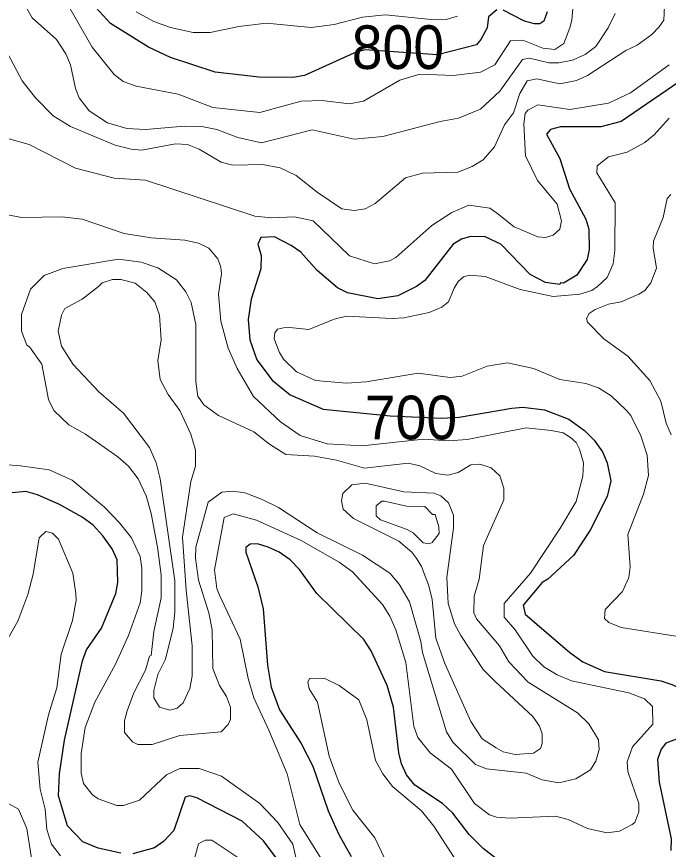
# Model space of a CAD drawing. Extents: x 423 to 448.8, y 7456.3 to 7484.
# Drawn here: x 446.518 to 447.715, y 7472.588 to 7474.116 of the extents above; entities that cross this region are included whole.
import ezdxf
from ezdxf.enums import TextEntityAlignment as Align

# ---------------------------------------------------------------- set-up
doc = ezdxf.new("R2010")
doc.units = 0
doc.header["$LTSCALE"] = 0.032
doc.layers.add('1', color=7, linetype='Continuous', lineweight=25)
doc.layers.add('2', color=7, linetype='Continuous', lineweight=13)
doc.layers.add('61', color=7, linetype='Continuous')

msp = doc.modelspace()

# ---------------------------------------------------------------- linework, layer by layer
at = {"layer": '1'}
for points in [[(447.4004, 7474.1289), (447.3849, 7474.1158), (447.3826, 7474.0957), (447.371, 7474.074), (447.3625, 7474.0647), (447.291, 7474.046), (447.1572, 7474.0553), (447.1374, 7474.0492), (447.0469, 7474.0082), (447.0253, 7474.0044), (446.9634, 7474.0051), (446.883, 7474.0144), (446.801, 7474.0415), (446.7607, 7474.0601), (446.6904, 7474.1034), (446.6501, 7474.1483)], [(447.4924, 7474.125), (447.4862, 7474.108), (447.4793, 7474.1033), (447.4692, 7474.1033), (447.4507, 7474.108), (447.412, 7474.1281)], [(447.7353, 7473.9966), (447.6286, 7473.9239), (447.5914, 7473.9139), (447.5172, 7473.9139), (447.4986, 7473.9092), (447.4916, 7473.9007), (447.5156, 7473.8559), (447.5334, 7473.8002), (447.5636, 7473.7445), (447.569, 7473.7259), (447.5698, 7473.6888), (447.5659, 7473.6703), (447.5473, 7473.6416), (447.5226, 7473.6269), (447.5171, 7473.6277), (447.5156, 7473.6246), (447.4893, 7473.6284), (447.4615, 7473.6432), (447.4074, 7473.6988), (447.3787, 7473.712), (447.3517, 7473.7128), (447.3354, 7473.7081), (447.3199, 7473.6988), (447.2681, 7473.6323), (447.2527, 7473.6207), (447.2186, 7473.6037), (447.1815, 7473.5983), (447.1258, 7473.6091), (447.1073, 7473.6184), (447.0701, 7473.6501), (447.0399, 7473.6841), (447.0222, 7473.6965), (446.992, 7473.712), (446.9665, 7473.7112), (446.9611, 7473.6988), (446.9672, 7473.6779), (446.9665, 7473.6532), (446.9487, 7473.5975), (446.9433, 7473.5604), (446.9464, 7473.5233), (446.9595, 7473.4862), (446.9874, 7473.449), (447.0206, 7473.422), (447.0812, 7473.3957), (447.204, 7473.3839), (447.2989, 7473.3792), (447.3308, 7473.381), (447.4275, 7473.398), (447.4476, 7473.3995), (447.4878, 7473.3949), (447.5326, 7473.3778), (447.5613, 7473.357), (447.579, 7473.3392), (447.5945, 7473.3176), (447.603, 7473.2974), (447.6092, 7473.2642), (447.603, 7473.2356), (447.5713, 7473.1737), (447.5411, 7473.1272), (447.494, 7473.0839), (447.4832, 7473.0777), (447.4483, 7473.036), (447.4522, 7473.0198), (447.5342, 7472.9494), (447.5582, 7472.9323), (447.5976, 7472.9146)], [(446.7097, 7472.5812), (446.6679, 7472.5905), (446.6401, 7472.6021), (446.6114, 7472.6315), (446.5952, 7472.6864), (446.5967, 7472.7266), (446.606, 7472.7885), (446.6393, 7472.9339), (446.6463, 7472.954), (446.6741, 7472.9942), (446.7004, 7473.0577), (446.7042, 7473.0778), (446.7027, 7473.1195), (446.6934, 7473.1397), (446.6764, 7473.1636), (446.6587, 7473.1829), (446.6385, 7473.1976), (446.5968, 7473.2209), (446.5566, 7473.2386), (446.5349, 7473.2448), (446.5101, 7473.2425)], [(447.4027, 7472.5681), (447.3748, 7472.5897), (447.3493, 7472.6152), (447.3191, 7472.6547), (447.3006, 7472.6725), (447.2495, 7472.7057), (447.2341, 7472.7251), (447.2248, 7472.7452), (447.2201, 7472.7653), (447.2101, 7472.8488), (447.1985, 7472.8891), (447.1691, 7472.9525), (447.156, 7472.9733), (447.0693, 7473.0576), (447.0376, 7473.1017), (447.0206, 7473.1195), (447.0005, 7473.1335), (446.9804, 7473.1427), (446.9603, 7473.1489), (446.9471, 7473.1482), (446.9394, 7473.142), (446.9394, 7473.1335), (446.9611, 7473.07), (446.9711, 7473.0298), (446.9788, 7472.9262), (446.9858, 7472.886), (447.0013, 7472.8442), (447.0407, 7472.7823), (447.0624, 7472.7406), (447.0902, 7472.6586), (447.1096, 7472.6168), (447.1327, 7472.575)], [(447.5976, 7472.9146), (447.7013, 7472.8976), (447.7214, 7472.8906), (447.7453, 7472.8805), (447.7716, 7472.855), (447.7763, 7472.8356), (447.7693, 7472.8109), (447.7477, 7472.797), (447.7105, 7472.7831), (447.702, 7472.7722), (447.695, 7472.7529), (447.6981, 7472.7112), (447.7206, 7472.6075), (447.7198, 7472.5859)], [(446.9951, 7472.5727), (446.9719, 7472.6036), (446.9325, 7472.64), (446.8489, 7472.6825), (446.8365, 7472.6864), (446.828, 7472.6841), (446.8071, 7472.623), (446.7878, 7472.6028), (446.7716, 7472.5912), (446.7314, 7472.5797)]]:
    msp.add_lwpolyline(points, dxfattribs=at)
at = {"layer": '2'}
for points in [[(447.6177, 7474.122), (447.6046, 7474.0957), (447.5821, 7474.0616), (447.5621, 7474.0469), (447.5388, 7474.0361), (447.5141, 7474.0314), (447.4955, 7474.0314), (447.46, 7474.0399), (447.4475, 7474.0376), (447.4058, 7473.9796), (447.3702, 7473.9464), (447.33, 7473.9301), (447.296, 7473.9239), (447.1908, 7473.8961), (447.1382, 7473.8914), (447.0608, 7473.9085), (446.968, 7473.8845), (446.9247, 7473.8945), (446.886, 7473.9092), (446.8613, 7473.9139), (446.8257, 7473.9154), (446.7546, 7473.9092), (446.7205, 7473.9108), (446.6849, 7473.9216), (446.6517, 7473.9433), (446.6331, 7473.9673), (446.6262, 7473.9843), (446.6169, 7474.0276), (446.6084, 7474.0477), (446.5913, 7474.074), (446.5465, 7474.1142), (446.5264, 7474.1498)], [(446.6068, 7474.1483), (446.6571, 7474.0601), (446.6973, 7474.0098), (446.7136, 7473.9974), (446.7375, 7473.9889), (446.8149, 7473.9742), (446.8783, 7473.9494), (446.9649, 7473.9402), (447.0407, 7473.9611), (447.0794, 7473.9626), (447.1289, 7473.9564), (447.1552, 7473.9611), (447.2217, 7473.9997), (447.2589, 7474.0105), (447.3207, 7474.0082), (447.3702, 7474.0144), (447.3965, 7474.0275), (447.4251, 7474.0716), (447.4476, 7474.0732), (447.4847, 7474.0585), (447.5064, 7474.0562), (447.5233, 7474.067), (447.5342, 7474.0957), (447.538, 7474.1096), (447.5419, 7474.1606)], [(447.709, 7474.1622), (447.7067, 7474.1095), (447.6981, 7474.0972), (447.685, 7474.0832), (447.658, 7474.0639), (447.6371, 7474.0539), (447.5666, 7474.0082), (447.5466, 7473.9989), (447.5156, 7473.9928), (447.4739, 7474.0021), (447.4561, 7473.9982), (447.4421, 7473.975), (447.4306, 7473.9394), (447.4143, 7473.9178), (447.3957, 7473.8775), (447.3749, 7473.8535), (447.3548, 7473.8412), (447.3285, 7473.8311), (447.2635, 7473.8288), (447.2326, 7473.8203), (447.1768, 7473.7731), (447.1583, 7473.7638), (447.1382, 7473.7607), (447.1157, 7473.7638), (447.0701, 7473.794), (447.0315, 7473.8249), (447.0021, 7473.8389), (446.9696, 7473.845), (446.9154, 7473.8435), (446.8937, 7473.8489), (446.8536, 7473.8729), (446.8319, 7473.8814), (446.8102, 7473.8829)], [(446.8102, 7473.8829), (446.7483, 7473.8713), (446.7283, 7473.8729), (446.6989, 7473.8806), (446.6169, 7473.9146), (446.5852, 7473.934), (446.5527, 7473.9673), (446.5287, 7473.9982), (446.4838, 7474.0817), (446.4568, 7474.1119), (446.4251, 7474.1296)], [(447.3277, 7474.1173), (447.3068, 7474.1111), (447.2852, 7474.1103), (447.1954, 7474.1196), (447.1537, 7474.115), (447.1011, 7474.1018), (447.0593, 7474.0964), (446.9773, 7474.1041), (446.9263, 7474.0979), (446.8737, 7474.0871), (446.8427, 7474.0871), (446.801, 7474.0964), (446.77, 7474.1072), (446.7375, 7474.125)], [(447.7167, 7474.0275), (447.6456, 7473.9765), (447.6054, 7473.9572), (447.5342, 7473.9456), (447.4754, 7473.9541), (447.4569, 7473.9448), (447.4522, 7473.9386), (447.4499, 7473.9193), (447.453, 7473.8605), (447.4746, 7473.8157), (447.511, 7473.7723), (447.5187, 7473.7414), (447.5156, 7473.7259), (447.5033, 7473.7151), (447.4893, 7473.7112), (447.4754, 7473.712), (447.4321, 7473.7305), (447.3996, 7473.7561), (447.3872, 7473.7646), (447.3485, 7473.77), (447.3176, 7473.7569), (447.2805, 7473.7329), (447.2147, 7473.6741), (447.2032, 7473.6679), (447.1753, 7473.6625), (447.1297, 7473.6772)], [(447.7369, 7472.978), (447.6286, 7472.995), (447.6061, 7473.0043), (447.5976, 7473.012), (447.5991, 7473.0283), (447.6309, 7473.0615), (447.6425, 7473.0871), (447.6448, 7473.1064), (447.6409, 7473.166), (447.6695, 7473.2402), (447.6788, 7473.2742), (447.6765, 7473.3114), (447.6649, 7473.3469), (447.6463, 7473.3841), (447.6378, 7473.3941), (447.61, 7473.4204), (447.5868, 7473.4351), (447.5636, 7473.4428), (447.5156, 7473.4506), (447.4677, 7473.4707), (447.4197, 7473.4807), (447.3826, 7473.4745), (447.3362, 7473.4567), (447.3145, 7473.4537), (447.2558, 7473.4622), (447.1599, 7473.4459), (447.1243, 7473.4436), (447.067, 7473.4482), (447.0322, 7473.4645), (447.0082, 7473.4877), (447.0013, 7473.5001), (446.9912, 7473.5248), (446.9927, 7473.5357), (446.9974, 7473.5426), (447.0136, 7473.5465), (447.0547, 7473.5418), (447.1011, 7473.5612), (447.1243, 7473.5666), (447.2078, 7473.562), (447.2295, 7473.5635), (447.2759, 7473.5735), (447.299, 7473.5828), (447.3114, 7473.5929), (447.3215, 7473.6177), (447.3292, 7473.63), (447.3392, 7473.6385), (447.3501, 7473.6416), (447.3787, 7473.6393), (447.4429, 7473.6153), (447.5033, 7473.6029), (447.5528, 7473.6068), (447.5744, 7473.6138), (447.5852, 7473.6207), (447.603, 7473.6377), (447.6138, 7473.6625), (447.6169, 7473.6873), (447.6177, 7473.7746), (447.5837, 7473.8296), (447.5844, 7473.8427), (447.6053, 7473.859), (447.6394, 7473.8675), (447.6718, 7473.8853), (447.6889, 7473.8992), (447.7167, 7473.9301)], [(447.1297, 7473.6772), (447.0631, 7473.7414), (447.0284, 7473.7491), (446.9866, 7473.7468), (446.9557, 7473.7499), (446.7546, 7473.8164), (446.6973, 7473.8195), (446.6262, 7473.8381), (446.5411, 7473.8814), (446.4978, 7473.8937)], [(447.7198, 7473.7901), (447.7129, 7473.7824), (447.7059, 7473.7476), (447.6881, 7473.7043), (447.6873, 7473.6919), (447.6935, 7473.6548), (447.6827, 7473.6277), (447.6718, 7473.6138), (447.6611, 7473.6068), (447.6286, 7473.5929), (447.6054, 7473.5883), (447.5806, 7473.579), (447.5698, 7473.5712), (447.5651, 7473.562), (447.5667, 7473.5557), (447.5968, 7473.5248), (447.6409, 7473.4931), (447.6811, 7473.4482), (447.7012, 7473.4104), (447.7113, 7473.3701), (447.7206, 7473.3485)], [(446.4993, 7473.753), (446.5272, 7473.7476), (446.6014, 7473.7491), (446.6385, 7473.7445), (446.7159, 7473.7182), (446.7654, 7473.7105), (446.8273, 7473.7058), (446.852, 7473.7004), (446.8713, 7473.6911), (446.8876, 7473.6718), (446.893, 7473.6563), (446.8945, 7473.644), (446.8891, 7473.6068), (446.893, 7473.5573), (446.9069, 7473.5078), (446.9231, 7473.4707), (446.9533, 7473.4189), (447.0028, 7473.3724), (447.0392, 7473.3477), (447.0887, 7473.3322), (447.1529, 7473.3288), (447.2655, 7473.3408), (447.3115, 7473.3376), (447.3455, 7473.34), (447.4538, 7473.3616), (447.5002, 7473.357), (447.5218, 7473.3523), (447.5357, 7473.3438), (447.5458, 7473.3346), (447.552, 7473.3222), (447.559, 7473.2974), (447.5582, 7473.2727), (447.5458, 7473.2263), (447.5156, 7473.176), (447.4622, 7473.0948), (447.4135, 7473.0391), (447.4135, 7473.0144), (447.4336, 7472.9912), (447.4661, 7472.9424), (447.4863, 7472.9231), (447.511, 7472.9084), (447.5373, 7472.8975), (447.6425, 7472.8751), (447.6711, 7472.8643), (447.6858, 7472.8503), (447.6866, 7472.8179), (447.6494, 7472.7761), (447.6394, 7472.749), (447.6409, 7472.7313), (447.661, 7472.6725), (447.661, 7472.657), (447.6533, 7472.6377), (447.6486, 7472.6338), (447.6255, 7472.6214), (447.6023, 7472.6183), (447.5667, 7472.6261), (447.5311, 7472.6431), (447.5079, 7472.6493), (447.4244, 7472.6454), (447.3996, 7472.6469), (447.3864, 7472.6516), (447.3594, 7472.6725), (447.3168, 7472.7351), (447.2774, 7472.7653), (447.255, 7472.7931), (447.248, 7472.8133), (447.2333, 7472.9308), (447.2147, 7472.9912), (447.2039, 7473.0159), (447.19, 7473.0376), (447.1351, 7473.0971), (447.1104, 7473.1149), (447.0407, 7473.1551), (446.9588, 7473.1922), (446.9162, 7473.2038), (446.8992, 7473.1968), (446.8814, 7473.101), (446.886, 7473.067), (446.8906, 7473.0546), (446.9286, 7472.9741), (446.9432, 7472.9014), (446.9541, 7472.8659), (446.9812, 7472.8071)], [(447.5821, 7472.7498), (447.5883, 7472.7715), (447.5868, 7472.7892), (447.569, 7472.8187), (447.5481, 7472.8388), (447.4576, 7472.8952), (447.422, 7472.9323), (447.405, 7472.9618), (447.3625, 7473.0113), (447.3579, 7473.0221), (447.3586, 7473.053), (447.3679, 7473.084), (447.3756, 7473.1458), (447.4127, 7473.2294), (447.4127, 7473.251), (447.4058, 7473.2734), (447.3895, 7473.2882), (447.3687, 7473.2951), (447.3524, 7473.2936), (447.3292, 7473.2796), (447.3099, 7473.275), (447.2882, 7473.2781), (447.2589, 7473.292), (447.2372, 7473.2967), (447.1568, 7473.2874), (447.1057, 7473.3021), (447.0655, 7473.3098), (447.0129, 7473.3129), (446.9827, 7473.3315), (446.9541, 7473.3546), (446.8891, 7473.384), (446.862, 7473.4041), (446.8512, 7473.4196), (446.8474, 7473.4459), (446.8474, 7473.5511), (446.8388, 7473.5914), (446.8288, 7473.6115), (446.8118, 7473.6331), (446.7778, 7473.6555), (446.7468, 7473.6656), (446.7051, 7473.671), (446.603, 7473.654), (446.5689, 7473.6409), (446.5434, 7473.6161), (446.5272, 7473.5697), (446.5272, 7473.5388), (446.5372, 7473.5132), (446.5418, 7473.5101), (446.5643, 7473.4784), (446.5766, 7473.4135), (446.5867, 7473.3934), (446.6138, 7473.367), (446.6447, 7473.35), (446.7043, 7473.3082), (446.7236, 7473.2913), (446.7414, 7473.2681), (446.7561, 7473.2371), (446.7654, 7473.2046), (446.777, 7473.1428), (446.7839, 7473.0917), (446.7839, 7473.0499), (446.77, 7472.9881), (446.7653, 7472.9439), (446.7623, 7472.9424), (446.7546, 7472.9169), (446.7336, 7472.8751), (446.7213, 7472.8426), (446.7166, 7472.8241), (446.7166, 7472.8024), (446.7313, 7472.7854), (446.7406, 7472.7808), (446.7669, 7472.7808), (446.818, 7472.797), (446.8937, 7472.804), (446.9069, 7472.8171), (446.9108, 7472.8272), (446.9108, 7472.8488), (446.9038, 7472.8689), (446.8907, 7472.8891), (446.8783, 7472.92), (446.8775, 7472.9912), (446.8713, 7473.0221), (446.852, 7473.0824), (446.8466, 7473.1226), (446.8474, 7473.1428), (446.8698, 7473.2255), (446.8953, 7473.2433), (446.9154, 7473.2456), (446.9371, 7473.2425), (446.968, 7473.2309), (446.999, 7473.2154), (447.0701, 7473.169), (447.1537, 7473.128), (447.2039, 7473.0948), (447.2209, 7473.0747), (447.2395, 7473.0422), (447.2604, 7472.9695), (447.2635, 7472.9494), (447.3076, 7472.804), (447.3192, 7472.7846), (447.3609, 7472.7436)], [(447.0384, 7472.541), (447.0252, 7472.5974), (446.9982, 7472.6377), (446.9649, 7472.6725), (446.8945, 7472.7227), (446.8536, 7472.7367), (446.818, 7472.7367), (446.7932, 7472.725), (446.7437, 7472.6786), (446.7143, 7472.6686), (446.702, 7472.6686), (446.6679, 7472.681), (446.6578, 7472.6879), (446.6408, 7472.7088), (446.637, 7472.7282), (446.637, 7472.7638), (446.6439, 7472.8117), (446.6617, 7472.8581), (446.6996, 7472.9277), (446.7236, 7472.9803), (446.7453, 7473.0407), (446.7484, 7473.0623), (446.7484, 7473.1041), (446.7453, 7473.1257), (446.729, 7473.1598), (446.7074, 7473.1876), (446.6795, 7473.2162), (446.62, 7473.2657), (446.5782, 7473.2843), (446.5256, 7473.292), (446.4621, 7473.2966)], [(446.5991, 7472.5765), (446.582, 7472.5974), (446.5736, 7472.6245), (446.5705, 7472.6617), (446.5612, 7472.6988), (446.5573, 7472.7483), (446.5767, 7472.8349), (446.5921, 7472.8844), (446.5998, 7472.9463), (446.6207, 7473.0082), (446.6277, 7473.0453), (446.6269, 7473.0577), (446.6215, 7473.0948), (446.5952, 7473.1574), (446.5844, 7473.1682), (446.572, 7473.1714), (446.5596, 7473.1598), (446.5488, 7473.0933), (446.5387, 7473.0561), (446.5202, 7473.0066), (446.4923, 7472.9571)], [(447.3284, 7472.5627), (447.2844, 7472.6307), (447.2619, 7472.6586), (447.2085, 7472.7034), (447.1908, 7472.7266), (447.1776, 7472.7514), (447.1614, 7472.8256), (447.1467, 7472.8628), (447.1104, 7472.8891), (447.0833, 7472.9022), (447.0562, 7472.9014), (447.0531, 7472.8952), (447.0554, 7472.8829), (447.0709, 7472.8581), (447.0925, 7472.7591), (447.1103, 7472.7096), (447.1358, 7472.6601), (447.1761, 7472.6091), (447.1939, 7472.5719)], [(446.9812, 7472.8071), (447.0152, 7472.7266), (447.0384, 7472.6338), (447.1134, 7472.5132)], [(447.3609, 7472.7436), (447.3811, 7472.7359), (447.4538, 7472.7282), (447.4832, 7472.7158), (447.5141, 7472.7104), (447.545, 7472.7173), (447.5721, 7472.7343), (447.5821, 7472.7498)], [(446.2518, 7472.575), (446.2549, 7472.5882), (446.2595, 7472.5928), (446.2672, 7472.5943), (446.306, 7472.6183), (446.3322, 7472.6438), (446.3577, 7472.7081), (446.3686, 7472.7188), (446.3771, 7472.7204), (446.3895, 7472.7127), (446.3972, 7472.6987), (446.4266, 7472.6709), (446.4421, 7472.6663), (446.4545, 7472.6663), (446.4916, 7472.6725), (446.504, 7472.6717), (446.5217, 7472.6617), (446.5372, 7472.6261), (446.5465, 7472.5642)], [(446.9263, 7472.5719), (446.8768, 7472.6052), (446.8644, 7472.6052), (446.852, 7472.5982), (446.8381, 7472.5471)]]:
    msp.add_lwpolyline(points, dxfattribs=at)
for points in [[(446.8087, 7473.0809), (446.8087, 7473.0236), (446.8056, 7472.9942), (446.7917, 7472.937), (446.7777, 7472.9092), (446.77, 7472.8798), (446.77, 7472.8659), (446.7808, 7472.8488), (446.7994, 7472.8434), (446.8133, 7472.8472), (446.8242, 7472.8573), (446.8365, 7472.8836), (446.8404, 7472.9061), (446.8404, 7472.9618), (446.8297, 7473.0636), (446.8226, 7473.1613), (446.8381, 7473.2634), (446.8466, 7473.2913), (446.8466, 7473.3206), (446.8381, 7473.35), (446.8179, 7473.3934), (446.7963, 7473.4227), (446.7816, 7473.4506), (446.7778, 7473.4854), (446.7839, 7473.5233), (446.7809, 7473.5682), (446.7723, 7473.5929), (446.7576, 7473.6099), (446.7359, 7473.6269), (446.7097, 7473.6339), (446.694, 7473.6338), (446.6756, 7473.6277), (446.6684, 7473.621), (446.6385, 7473.5975), (446.6068, 7473.5805), (446.6006, 7473.5682), (446.5944, 7473.5388), (446.6006, 7473.5117), (446.6223, 7473.4776), (446.6695, 7473.4274), (446.7143, 7473.3887), (446.7623, 7473.3253), (446.7747, 7473.2974), (446.7816, 7473.2681)], [(447.3973, 7472.896), (447.3749, 7472.9184), (447.3338, 7472.9803), (447.3222, 7473.002), (447.3106, 7473.0391), (447.3083, 7473.0871), (447.3207, 7473.1783), (447.3207, 7473.2015), (447.3114, 7473.2239), (447.2975, 7473.2371), (447.2851, 7473.2417), (447.2295, 7473.244), (447.1583, 7473.2603), (447.1336, 7473.2572), (447.1173, 7473.241), (447.115, 7473.2278), (447.118, 7473.2124), (447.1366, 7473.1953), (447.2202, 7473.1535), (447.2441, 7473.1334), (447.2534, 7473.121), (447.2619, 7473.1072), (447.2751, 7473.0716), (447.2813, 7473.0468), (447.2882, 7472.9757), (447.3045, 7472.9293), (447.3524, 7472.8225), (447.3733, 7472.7908), (447.3988, 7472.7745), (447.412, 7472.7668), (447.4337, 7472.7622), (447.4677, 7472.7645), (447.4801, 7472.773), (447.4832, 7472.7823), (447.4832, 7472.8001), (447.4785, 7472.814), (447.4661, 7472.8318)], [(447.2934, 7473.1801), (447.287, 7473.2026), (447.282, 7473.2023), (447.2681, 7473.217), (447.2341, 7473.2178), (447.1939, 7473.227), (447.1892, 7473.227), (447.1784, 7473.2185), (447.1784, 7473.2), (447.1862, 7473.193), (447.2357, 7473.1752), (447.2465, 7473.169), (447.265, 7473.1505), (447.2759, 7473.1489), (447.2813, 7473.1512), (447.2944, 7473.1675)]]:
    msp.add_lwpolyline(points, close=True, dxfattribs=at)

# ---------------------------------------------------------------- texts
at = {"layer": '61', "width": 0.95}
for s, p in [('800', (447.2185, 7474.0202)), ('700', (447.2425, 7473.3406))]:
    msp.add_text(s, height=0.08, dxfattribs=at).set_placement(p, align=Align.CENTER)

doc.saveas('drawing.dxf')
